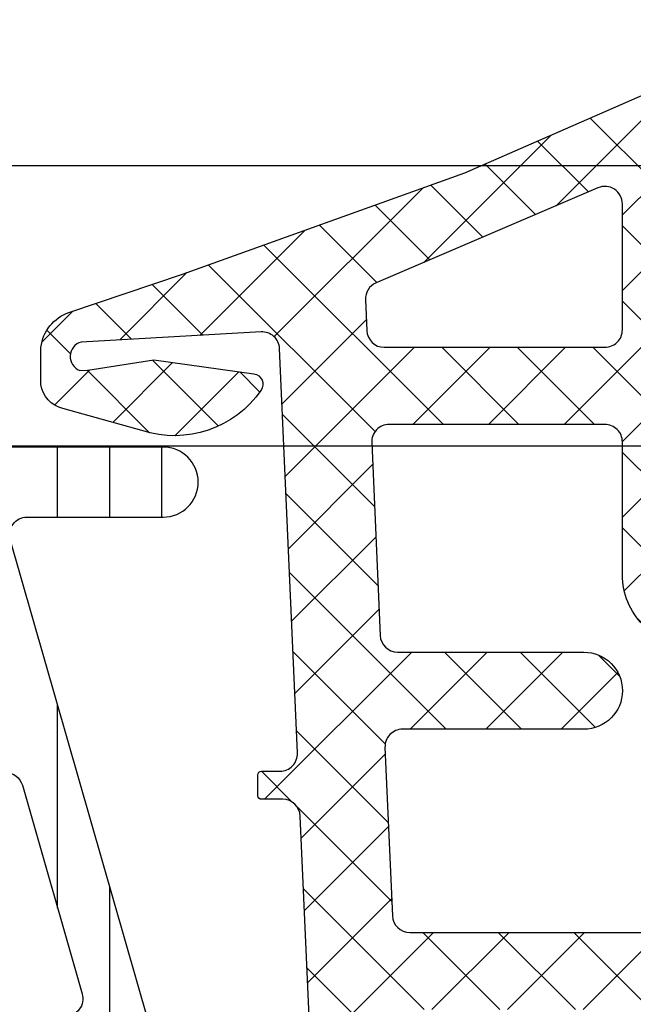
# Model space of a CAD drawing. Header units: millimetres. Extents: x 373037 to 682063, y 76092 to 274210.
# Tile 546 of 552: x 680117 to 680134, y 273221 to 273249. Entities that reach past the tile are written whole.
import ezdxf

# ---------------------------------------------------------------- set-up
doc = ezdxf.new("R2010")
doc.units = ezdxf.units.MM
doc.header["$LTSCALE"] = 100
doc.layers.add('PUDORYS', color=253, linetype='CONTINUOUS')

msp = doc.modelspace()

# ---------------------------------------------------------------- hatches: boundary and pattern name
at = {"layer": 'PUDORYS', "true_color": 0x939598}
h = msp.add_hatch(dxfattribs=at)
h.set_pattern_fill('ANSI37', color=252, scale=0.48, angle=270, style=0)
h.set_pattern_definition([(315, (680136.1487929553, 273234.9725188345), (1.077630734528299, 1.077630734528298), []), (44.99999999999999, (680136.1487929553, 273234.9725188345), (-1.077630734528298, 1.077630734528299), [])])
edge = h.paths.add_edge_path(flags=16)
edge.add_line((680136.8130869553, 273238.3737958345), (680138.2059409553, 273238.2740518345))
edge.add_arc((680138.248798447, 273238.872518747), 0.5999995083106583, 265.9039194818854, 360.000008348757)
edge.add_arc((680138.248798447, 273238.872518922), 0.5999995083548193, 359.9999916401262, 454.0960805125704)
edge.add_line((680138.2059409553, 273239.4709858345), (680136.8130869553, 273239.3712418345))
edge.add_arc((680136.8488014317, 273238.8725188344), 0.5000001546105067, 94.09606439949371, 265.9039355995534)
edge = h.paths.add_edge_path(flags=16)
edge.add_arc((680133.6487933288, 273240.4725154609), 0.4999996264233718, 269.9999571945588, 360.0000428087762)
edge.add_line((680134.1487929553, 273240.4725158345), (680134.1487929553, 273244.0662008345))
edge.add_arc((680133.6487926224, 273244.0662008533), 0.5000003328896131, 359.9999978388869, 473.2180265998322)
edge.add_line((680133.4516769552, 273244.5257068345), (680127.1205749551, 273241.8098288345))
edge.add_arc((680127.3176908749, 273241.3503234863), 0.4999998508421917, 113.2180817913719, 182.5001106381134)
edge.add_line((680126.8181669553, 273241.3285128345), (680126.8564929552, 273240.4507058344))
edge.add_arc((680127.3560165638, 273240.4725153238), 0.4999994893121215, 182.499979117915, 270.0000448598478)
edge.add_line((680127.3560169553, 273239.9725158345), (680133.6487929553, 273239.9725158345))
edge = h.paths.add_edge_path(flags=16)
edge.add_line((680128.2406309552, 273214.9185968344), (680137.1374839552, 273210.7699268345))
edge.add_arc((680137.3487930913, 273211.2230805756), 0.4999998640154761, 244.9999920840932, 360.0000296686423)
edge.add_line((680137.8487929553, 273211.2230808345), (680137.8487929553, 273220.5725158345))
edge.add_arc((680137.3487933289, 273220.572516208), 0.4999996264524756, 359.9999571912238, 450.0000428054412)
edge.add_line((680137.3487929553, 273221.0725158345), (680128.2248699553, 273221.0725158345))
edge.add_arc((680128.2248701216, 273220.5725157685), 0.5000000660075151, 90.00001905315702, 182.5000272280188)
edge.add_line((680127.7253459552, 273220.5507058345), (680127.9524159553, 273215.3499418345))
edge.add_arc((680128.4519413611, 273215.3717515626), 0.5000012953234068, 182.4999974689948, 244.9999080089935)
edge = h.paths.add_edge_path(flags=16)
edge.add_arc((680137.3487933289, 273223.772515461), 0.4999996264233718, 269.9999571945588, 360.0000428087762)
edge.add_line((680137.8487929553, 273223.7725158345), (680137.8487929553, 273230.9725158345))
edge.add_arc((680137.3487933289, 273230.9725162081), 0.4999996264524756, 359.9999571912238, 450.0000428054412)
edge.add_line((680137.3487929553, 273231.4725158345), (680136.1487929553, 273231.4725158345))
edge.add_arc((680136.1487914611, 273233.4725143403), 1.999998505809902, 179.9999571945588, 270.00004280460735, ccw=False)
edge.add_line((680134.1487929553, 273233.4725158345), (680134.1487929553, 273237.2725158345))
edge.add_arc((680133.6487933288, 273237.2725162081), 0.4999996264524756, 359.9999571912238, 450.0000428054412)
edge.add_line((680133.6487929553, 273237.7725158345), (680127.4957319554, 273237.7725158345))
edge.add_arc((680127.4957321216, 273237.2725157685), 0.5000000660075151, 90.00001905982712, 182.5000272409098)
edge.add_line((680126.9962079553, 273237.2507058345), (680127.2363429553, 273231.7507058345))
edge.add_arc((680127.7358665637, 273231.7725153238), 0.4999994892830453, 182.4999791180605, 270.0000448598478)
edge.add_line((680127.7358669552, 273231.2725158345), (680133.0487929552, 273231.2725158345))
edge.add_arc((680133.0487929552, 273230.1725158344), 1.100000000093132, -90, 90, ccw=False)
edge.add_line((680133.0487929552, 273229.0725158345), (680127.8755819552, 273229.0725158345))
edge.add_arc((680127.8755821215, 273228.5725157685), 0.5000000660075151, 90.00001905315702, 182.5000272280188)
edge.add_line((680127.3760579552, 273228.5507058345), (680127.5856309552, 273223.7507058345))
edge.add_arc((680128.0851545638, 273223.7725153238), 0.4999994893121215, 182.499979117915, 270.0000448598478)
edge.add_line((680128.0851549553, 273223.2725158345), (680137.3487929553, 273223.2725158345))
edge = h.paths.add_edge_path()
edge.add_line((680135.9623359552, 273208.5594628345), (680127.1744699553, 273212.6573118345))
edge.add_ellipse((680128.4423274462, 273215.3762372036), major_axis=(-3.000002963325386, 0), ratio=1, start_angle=2.5000588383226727, end_angle=64.9999693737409, ccw=False)
edge.add_line((680125.4451799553, 273215.2453758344), (680125.4168459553, 273215.8943258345))
edge.add_ellipse((680124.9173223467, 273215.8725163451), major_axis=(-0.4999994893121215, 0), ratio=1, start_angle=182.499979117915, end_angle=270.0000448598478)
edge.add_line((680124.9173219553, 273216.3725158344), (680123.9487929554, 273216.3725158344))
edge.add_ellipse((680123.9487928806, 273216.4725157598), major_axis=(-0.09999992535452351, 0), ratio=1, start_angle=-4.28221164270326e-05, end_angle=90.00004277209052, ccw=False)
edge.add_line((680123.8487929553, 273216.4725158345), (680123.8487929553, 273217.0725158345))
edge.add_ellipse((680123.9487928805, 273217.0725159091), major_axis=(-0.09999992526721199, 0), ratio=1, start_angle=-90.00004280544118, end_angle=4.275541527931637e-05, ccw=False)
edge.add_line((680123.9487929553, 273217.1725158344), (680124.8518309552, 273217.1725158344))
edge.add_ellipse((680124.851830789, 273217.6725159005), major_axis=(-0.5000000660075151, 0), ratio=1, start_angle=90.00001905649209, end_angle=182.5000272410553)
edge.add_line((680125.3513549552, 273217.6943258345), (680124.9575169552, 273226.5946198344))
edge.add_ellipse((680124.4580056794, 273226.5725157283), major_axis=(-0.5000001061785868, 0), ratio=1, start_angle=182.5337692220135, end_angle=270.0000829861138)
edge.add_line((680124.4580049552, 273227.0725158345), (680123.8487929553, 273227.0725158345))
edge.add_ellipse((680123.8487928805, 273227.1725157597), major_axis=(-0.09999992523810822, 0), ratio=1, start_angle=-4.2822116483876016e-05, end_angle=90.00004280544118, ccw=False)
edge.add_line((680123.7487929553, 273227.1725158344), (680123.7487929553, 273227.7725158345))
edge.add_ellipse((680123.8487928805, 273227.7725159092), major_axis=(-0.09999992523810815, 0), ratio=1, start_angle=-90.00004283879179, end_angle=4.275541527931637e-05, ccw=False)
edge.add_line((680123.8487929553, 273227.8725158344), (680124.3783549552, 273227.8725158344))
edge.add_ellipse((680124.3783552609, 273228.3725163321), major_axis=(-0.5000004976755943, 0), ratio=1, start_angle=89.99996496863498, end_angle=182.533697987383)
edge.add_line((680124.8778669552, 273228.3946198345), (680124.3672109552, 273239.9348448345))
edge.add_ellipse((680123.8676863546, 273239.9130353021), major_axis=(-0.5000004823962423, 0), ratio=1, start_angle=182.4999790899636, end_angle=273.2170573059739)
edge.add_line((680123.8396269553, 273240.4122478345), (680118.7058839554, 273240.1236848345))
edge.add_ellipse((680118.8214393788, 273239.7132668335), major_axis=(-0.426375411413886, 0), ratio=1, start_angle=-74.27514552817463, end_angle=69.24102762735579)
edge.add_line((680118.6703159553, 273239.3145718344), (680118.9029189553, 273239.3158118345))
edge.add_line((680118.9029189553, 273239.3158118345), (680120.7854979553, 273239.6139498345))
edge.add_line((680120.7854979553, 273239.6139498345), (680123.6347829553, 273239.2135238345))
edge.add_ellipse((680123.5930323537, 273238.9164432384), major_axis=(-0.2999999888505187, 0), ratio=1, start_angle=145.4022536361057, end_angle=262.00025595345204, ccw=False)
edge.add_ellipse((680121.3704612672, 273240.4495566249), major_axis=(-3.000047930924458, 0), ratio=1, start_angle=71.99157541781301, end_angle=145.4023587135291, ccw=False)
edge.add_line((680120.4429759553, 273237.5964778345), (680118.1880849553, 273238.2300538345))
edge.add_ellipse((680118.3490144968, 273239.0052663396), major_axis=(-0.7917403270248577, 0), ratio=1, start_angle=6.798346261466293, end_angle=78.27231020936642, ccw=False)
edge.add_line((680117.5628409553, 273238.9115438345), (680117.5616199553, 273239.9697538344))
edge.add_ellipse((680118.7407061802, 273239.8406295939), major_axis=(-1.18613548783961, 0), ratio=1, start_angle=288.6555764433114, end_angle=353.7503218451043, ccw=False)
edge.add_line((680118.3612869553, 273240.9644438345), (680121.6026269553, 273242.0587768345))
edge.add_line((680121.6026269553, 273242.0587768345), (680129.6524219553, 273244.9485548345))
edge.add_line((680129.6524219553, 273244.9485548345), (680139.5502989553, 273249.2813638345))
edge.add_ellipse((680139.7485690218, 273248.8223548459), major_axis=(-0.5000002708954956, 0), ratio=1, start_angle=180.0665763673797, end_angle=293.362049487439, ccw=False)
edge.add_line((680140.2485689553, 273248.8229358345), (680140.2492039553, 273248.2762348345))
edge.add_ellipse((680139.7492038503, 273248.2756545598), major_axis=(-0.5000004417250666, 0), ratio=1, start_angle=113.92082454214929, end_angle=180.0664945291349, ccw=False)
edge.add_line((680139.9519409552, 273247.8186008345), (680136.7479379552, 273246.4168448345))
edge.add_ellipse((680137.1487922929, 273245.5007037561), major_axis=(-0.9999993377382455, 0), ratio=1, start_angle=-66.36838527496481, end_angle=5.280726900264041e-05)
edge.add_line((680136.1487929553, 273245.5007028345), (680136.1487929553, 273240.2727608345))
edge.add_line((680136.1487929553, 273240.2727608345), (680137.9482719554, 273240.2727518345))
edge.add_line((680137.9482719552, 273240.2727518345), (680138.0862139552, 273240.7875528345))
edge.add_ellipse((680138.3633679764, 273240.6727875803), major_axis=(-0.2999756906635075, 0), ratio=1, start_angle=247.4964333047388, end_angle=337.50629974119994, ccw=False)
edge.add_line((680138.4781809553, 273240.9499218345), (680139.7483079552, 273240.1007548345))
edge.add_ellipse((680139.2485871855, 273239.2348906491), major_axis=(-0.9997207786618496, 0), ratio=1, start_angle=179.9923881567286, end_angle=240.00923930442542, ccw=False)
edge.add_line((680140.2483079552, 273239.2347578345), (680140.2482769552, 273238.5103968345))
edge.add_ellipse((680139.2485391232, 273238.5106048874), major_axis=(-0.9997378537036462, 0), ratio=1, start_angle=119.99132494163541, end_angle=179.9880763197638, ccw=False)
edge.add_line((680139.7482769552, 273237.6447308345), (680138.4781809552, 273236.7955638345))
edge.add_ellipse((680138.3633690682, 273237.0727113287), major_axis=(-0.2999875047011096, 0), ratio=1, start_angle=22.49860380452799, end_angle=112.50240616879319, ccw=False)
edge.add_line((680138.0862139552, 273236.9579178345), (680137.9482419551, 273237.4727338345))
edge.add_line((680137.9482419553, 273237.4727338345), (680136.1487929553, 273237.4727418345))
edge.add_line((680136.1487929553, 273237.4727418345), (680136.1487929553, 273234.2725148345))
edge.add_ellipse((680136.4487927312, 273234.2725146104), major_axis=(-0.2999997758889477, 0), ratio=1, start_angle=-4.279988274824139e-05, end_angle=90.00004279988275)
edge.add_line((680136.4487929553, 273233.9725148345), (680139.7487889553, 273233.9725148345))
edge.add_ellipse((680139.7487893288, 273233.4725152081), major_axis=(-0.4999996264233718, 0), ratio=1, start_angle=179.9999571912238, end_angle=270.0000428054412, ccw=False)
edge.add_line((680140.2487889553, 273233.4725148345), (680140.2487889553, 273206.5748928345))
edge.add_line((680140.2487889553, 273206.5748928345), (680138.6983969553, 273205.6797748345))
edge.add_ellipse((680138.4483968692, 273206.1127873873), major_axis=(-0.4999999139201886, 0), ratio=1, start_angle=6.335268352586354e-05, end_angle=120.00001708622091, ccw=False)
edge.add_line((680137.9483969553, 273206.1127868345), (680136.2510259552, 273206.1127868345))
edge.add_line((680136.2510259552, 273206.1127868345), (680136.2510259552, 273208.1063088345))
edge.add_ellipse((680135.7510256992, 273208.1063091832), major_axis=(-0.5000002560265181, 0), ratio=1, start_angle=179.9999600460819, end_angle=244.9998714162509)
h = msp.add_hatch(dxfattribs=at)
h.set_pattern_fill('ANSI37', color=252, scale=0.48, angle=270, style=0)
h.set_pattern_definition([(315, (680136.1487931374, 273234.9725188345), (1.077630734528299, 1.077630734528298), []), (44.99999999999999, (680136.1487931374, 273234.9725188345), (-1.077630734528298, 1.077630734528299), [])])
edge = h.paths.add_edge_path(flags=16)
edge.add_line((680136.8130871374, 273238.3737958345), (680138.2059411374, 273238.2740518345))
edge.add_arc((680138.2487986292, 273238.872518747), 0.5999995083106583, 265.9039194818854, 360.000008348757)
edge.add_arc((680138.248798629, 273238.872518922), 0.5999995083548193, 359.9999916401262, 454.0960805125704)
edge.add_line((680138.2059411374, 273239.4709858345), (680136.8130871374, 273239.3712418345))
edge.add_arc((680136.8488016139, 273238.8725188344), 0.5000001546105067, 94.09606439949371, 265.9039355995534)
edge = h.paths.add_edge_path(flags=16)
edge.add_arc((680133.648793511, 273240.4725154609), 0.4999996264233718, 269.9999571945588, 360.0000428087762)
edge.add_line((680134.1487931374, 273240.4725158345), (680134.1487931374, 273244.0662008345))
edge.add_arc((680133.6487928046, 273244.0662008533), 0.5000003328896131, 359.9999978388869, 473.2180265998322)
edge.add_line((680133.4516771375, 273244.5257068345), (680127.1205751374, 273241.8098288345))
edge.add_arc((680127.3176910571, 273241.3503234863), 0.4999998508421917, 113.2180817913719, 182.5001106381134)
edge.add_line((680126.8181671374, 273241.3285128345), (680126.8564931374, 273240.4507058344))
edge.add_arc((680127.356016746, 273240.4725153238), 0.4999994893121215, 182.499979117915, 270.0000448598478)
edge.add_line((680127.3560171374, 273239.9725158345), (680133.6487931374, 273239.9725158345))
edge = h.paths.add_edge_path(flags=16)
edge.add_line((680128.2406311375, 273214.9185968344), (680137.1374841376, 273210.7699268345))
edge.add_arc((680137.3487932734, 273211.2230805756), 0.4999998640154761, 244.9999920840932, 360.0000296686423)
edge.add_line((680137.8487931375, 273211.2230808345), (680137.8487931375, 273220.5725158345))
edge.add_arc((680137.348793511, 273220.572516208), 0.4999996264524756, 359.9999571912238, 450.0000428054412)
edge.add_line((680137.3487931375, 273221.0725158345), (680128.2248701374, 273221.0725158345))
edge.add_arc((680128.2248703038, 273220.5725157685), 0.5000000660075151, 90.00001905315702, 182.5000272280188)
edge.add_line((680127.7253461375, 273220.5507058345), (680127.9524161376, 273215.3499418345))
edge.add_arc((680128.4519415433, 273215.3717515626), 0.5000012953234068, 182.4999974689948, 244.9999080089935)
edge = h.paths.add_edge_path(flags=16)
edge.add_arc((680137.348793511, 273223.772515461), 0.4999996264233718, 269.9999571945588, 360.0000428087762)
edge.add_line((680137.8487931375, 273223.7725158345), (680137.8487931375, 273230.9725158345))
edge.add_arc((680137.348793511, 273230.9725162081), 0.4999996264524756, 359.9999571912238, 450.0000428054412)
edge.add_line((680137.3487931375, 273231.4725158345), (680136.1487931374, 273231.4725158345))
edge.add_arc((680136.1487916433, 273233.4725143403), 1.999998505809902, 179.9999571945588, 270.00004280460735, ccw=False)
edge.add_line((680134.1487931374, 273233.4725158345), (680134.1487931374, 273237.2725158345))
edge.add_arc((680133.648793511, 273237.2725162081), 0.4999996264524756, 359.9999571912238, 450.0000428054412)
edge.add_line((680133.6487931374, 273237.7725158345), (680127.4957321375, 273237.7725158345))
edge.add_arc((680127.4957323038, 273237.2725157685), 0.5000000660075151, 90.00001905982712, 182.5000272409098)
edge.add_line((680126.9962081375, 273237.2507058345), (680127.2363431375, 273231.7507058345))
edge.add_arc((680127.7358667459, 273231.7725153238), 0.4999994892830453, 182.4999791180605, 270.0000448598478)
edge.add_line((680127.7358671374, 273231.2725158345), (680133.0487931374, 273231.2725158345))
edge.add_arc((680133.0487931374, 273230.1725158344), 1.100000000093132, -90, 90, ccw=False)
edge.add_line((680133.0487931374, 273229.0725158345), (680127.8755821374, 273229.0725158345))
edge.add_arc((680127.8755823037, 273228.5725157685), 0.5000000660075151, 90.00001905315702, 182.5000272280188)
edge.add_line((680127.3760581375, 273228.5507058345), (680127.5856311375, 273223.7507058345))
edge.add_arc((680128.085154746, 273223.7725153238), 0.4999994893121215, 182.499979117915, 270.0000448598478)
edge.add_line((680128.0851551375, 273223.2725158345), (680137.3487931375, 273223.2725158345))
edge = h.paths.add_edge_path()
edge.add_line((680135.9623361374, 273208.5594628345), (680127.1744701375, 273212.6573118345))
edge.add_ellipse((680128.4423276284, 273215.3762372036), major_axis=(-3.000002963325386, 0), ratio=1, start_angle=2.5000588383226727, end_angle=64.9999693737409, ccw=False)
edge.add_line((680125.4451801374, 273215.2453758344), (680125.4168461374, 273215.8943258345))
edge.add_ellipse((680124.9173225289, 273215.8725163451), major_axis=(-0.4999994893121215, 0), ratio=1, start_angle=182.499979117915, end_angle=270.0000448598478)
edge.add_line((680124.9173221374, 273216.3725158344), (680123.9487931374, 273216.3725158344))
edge.add_ellipse((680123.9487930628, 273216.4725157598), major_axis=(-0.09999992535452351, 0), ratio=1, start_angle=-4.28221164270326e-05, end_angle=90.00004277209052, ccw=False)
edge.add_line((680123.8487931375, 273216.4725158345), (680123.8487931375, 273217.0725158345))
edge.add_ellipse((680123.9487930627, 273217.0725159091), major_axis=(-0.09999992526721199, 0), ratio=1, start_angle=-90.00004280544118, end_angle=4.275541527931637e-05, ccw=False)
edge.add_line((680123.9487931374, 273217.1725158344), (680124.8518311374, 273217.1725158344))
edge.add_ellipse((680124.8518309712, 273217.6725159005), major_axis=(-0.5000000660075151, 0), ratio=1, start_angle=90.00001905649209, end_angle=182.5000272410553)
edge.add_line((680125.3513551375, 273217.6943258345), (680124.9575171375, 273226.5946198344))
edge.add_ellipse((680124.4580058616, 273226.5725157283), major_axis=(-0.5000001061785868, 0), ratio=1, start_angle=182.5337692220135, end_angle=270.0000829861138)
edge.add_line((680124.4580051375, 273227.0725158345), (680123.8487931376, 273227.0725158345))
edge.add_ellipse((680123.8487930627, 273227.1725157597), major_axis=(-0.09999992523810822, 0), ratio=1, start_angle=-4.2822116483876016e-05, end_angle=90.00004280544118, ccw=False)
edge.add_line((680123.7487931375, 273227.1725158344), (680123.7487931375, 273227.7725158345))
edge.add_ellipse((680123.8487930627, 273227.7725159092), major_axis=(-0.09999992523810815, 0), ratio=1, start_angle=-90.00004283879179, end_angle=4.275541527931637e-05, ccw=False)
edge.add_line((680123.8487931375, 273227.8725158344), (680124.3783551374, 273227.8725158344))
edge.add_ellipse((680124.3783554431, 273228.3725163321), major_axis=(-0.5000004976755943, 0), ratio=1, start_angle=89.99996496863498, end_angle=182.533697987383)
edge.add_line((680124.8778671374, 273228.3946198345), (680124.3672111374, 273239.9348448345))
edge.add_ellipse((680123.8676865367, 273239.9130353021), major_axis=(-0.5000004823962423, 0), ratio=1, start_angle=182.4999790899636, end_angle=273.2170573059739)
edge.add_line((680123.8396271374, 273240.4122478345), (680118.7058841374, 273240.1236848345))
edge.add_ellipse((680118.821439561, 273239.7132668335), major_axis=(-0.426375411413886, 0), ratio=1, start_angle=-74.27514552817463, end_angle=69.24102762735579)
edge.add_line((680118.6703161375, 273239.3145718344), (680118.9029191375, 273239.3158118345))
edge.add_line((680118.9029191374, 273239.3158118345), (680120.7854981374, 273239.6139498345))
edge.add_line((680120.7854981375, 273239.6139498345), (680123.6347831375, 273239.2135238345))
edge.add_ellipse((680123.5930325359, 273238.9164432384), major_axis=(-0.2999999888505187, 0), ratio=1, start_angle=145.4022536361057, end_angle=262.00025595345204, ccw=False)
edge.add_ellipse((680121.3704614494, 273240.4495566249), major_axis=(-3.000047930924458, 0), ratio=1, start_angle=71.99157541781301, end_angle=145.4023587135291, ccw=False)
edge.add_line((680120.4429761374, 273237.5964778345), (680118.1880851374, 273238.2300538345))
edge.add_ellipse((680118.349014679, 273239.0052663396), major_axis=(-0.7917403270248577, 0), ratio=1, start_angle=6.798346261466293, end_angle=78.27231020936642, ccw=False)
edge.add_line((680117.5628411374, 273238.9115438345), (680117.5616201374, 273239.9697538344))
edge.add_ellipse((680118.7407063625, 273239.8406295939), major_axis=(-1.18613548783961, 0), ratio=1, start_angle=288.6555764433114, end_angle=353.7503218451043, ccw=False)
edge.add_line((680118.3612871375, 273240.9644438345), (680121.6026271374, 273242.0587768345))
edge.add_line((680121.6026271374, 273242.0587768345), (680129.6524221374, 273244.9485548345))
edge.add_line((680129.6524221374, 273244.9485548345), (680139.5502991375, 273249.2813638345))
edge.add_ellipse((680139.748569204, 273248.8223548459), major_axis=(-0.5000002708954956, 0), ratio=1, start_angle=180.0665763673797, end_angle=293.362049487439, ccw=False)
edge.add_line((680140.2485691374, 273248.8229358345), (680140.2492041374, 273248.2762348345))
edge.add_ellipse((680139.7492040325, 273248.2756545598), major_axis=(-0.5000004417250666, 0), ratio=1, start_angle=113.92082454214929, end_angle=180.0664945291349, ccw=False)
edge.add_line((680139.9519411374, 273247.8186008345), (680136.7479381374, 273246.4168448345))
edge.add_ellipse((680137.1487924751, 273245.5007037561), major_axis=(-0.9999993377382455, 0), ratio=1, start_angle=-66.36838527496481, end_angle=5.280726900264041e-05)
edge.add_line((680136.1487931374, 273245.5007028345), (680136.1487931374, 273240.2727608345))
edge.add_line((680136.1487931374, 273240.2727608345), (680137.9482721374, 273240.2727518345))
edge.add_line((680137.9482721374, 273240.2727518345), (680138.0862141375, 273240.7875528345))
edge.add_ellipse((680138.3633681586, 273240.6727875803), major_axis=(-0.2999756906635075, 0), ratio=1, start_angle=247.4964333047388, end_angle=337.50629974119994, ccw=False)
edge.add_line((680138.4781811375, 273240.9499218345), (680139.7483081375, 273240.1007548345))
edge.add_ellipse((680139.2485873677, 273239.2348906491), major_axis=(-0.9997207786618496, 0), ratio=1, start_angle=179.9923881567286, end_angle=240.00923930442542, ccw=False)
edge.add_line((680140.2483081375, 273239.2347578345), (680140.2482771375, 273238.5103968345))
edge.add_ellipse((680139.2485393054, 273238.5106048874), major_axis=(-0.9997378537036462, 0), ratio=1, start_angle=119.99132494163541, end_angle=179.9880763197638, ccw=False)
edge.add_line((680139.7482771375, 273237.6447308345), (680138.4781811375, 273236.7955638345))
edge.add_ellipse((680138.3633692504, 273237.0727113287), major_axis=(-0.2999875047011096, 0), ratio=1, start_angle=22.49860380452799, end_angle=112.50240616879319, ccw=False)
edge.add_line((680138.0862141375, 273236.9579178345), (680137.9482421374, 273237.4727338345))
edge.add_line((680137.9482421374, 273237.4727338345), (680136.1487931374, 273237.4727418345))
edge.add_line((680136.1487931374, 273237.4727418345), (680136.1487931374, 273234.2725148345))
edge.add_ellipse((680136.4487929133, 273234.2725146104), major_axis=(-0.2999997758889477, 0), ratio=1, start_angle=-4.279988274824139e-05, end_angle=90.00004279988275)
edge.add_line((680136.4487931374, 273233.9725148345), (680139.7487891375, 273233.9725148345))
edge.add_ellipse((680139.748789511, 273233.4725152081), major_axis=(-0.4999996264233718, 0), ratio=1, start_angle=179.9999571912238, end_angle=270.0000428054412, ccw=False)
edge.add_line((680140.2487891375, 273233.4725148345), (680140.2487891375, 273206.5748928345))
edge.add_line((680140.2487891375, 273206.5748928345), (680138.6983971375, 273205.6797748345))
edge.add_ellipse((680138.4483970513, 273206.1127873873), major_axis=(-0.4999999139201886, 0), ratio=1, start_angle=6.335268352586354e-05, end_angle=120.00001708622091, ccw=False)
edge.add_line((680137.9483971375, 273206.1127868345), (680136.2510261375, 273206.1127868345))
edge.add_line((680136.2510261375, 273206.1127868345), (680136.2510261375, 273208.1063088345))
edge.add_ellipse((680135.7510258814, 273208.1063091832), major_axis=(-0.5000002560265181, 0), ratio=1, start_angle=179.9999600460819, end_angle=244.9998714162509)
h = msp.add_hatch(dxfattribs=at)
h.set_pattern_fill('ANSI31', color=252, scale=0.468, angle=225, style=0)
h.set_pattern_definition([(270, (680106.1487931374, 273252.9725188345), (1.4859, -5.150371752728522e-16), [])])
edge = h.paths.add_edge_path(flags=16)
edge.add_line((680108.4968931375, 273234.8840408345), (680110.7196031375, 273236.1674028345))
edge.add_ellipse((680111.7194755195, 273234.4356778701), major_axis=(-1.999654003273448, 0), ratio=1, start_angle=240.00004577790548, end_angle=300.00150144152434, ccw=False)
edge.add_line((680112.7193011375, 273236.1674298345), (680113.8488191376, 273235.5153018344))
edge.add_ellipse((680112.348816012, 273232.9172216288), major_axis=(-3.000005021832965, 0), ratio=1, start_angle=196.0000547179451, end_angle=239.9999864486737, ccw=False)
edge.add_line((680115.2326051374, 273233.7441378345), (680116.2852531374, 273230.0731158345))
edge.add_ellipse((680115.8046221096, 273229.9352970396), major_axis=(-0.5000002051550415, 0), ratio=1, start_angle=89.99920104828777, end_angle=196.0000072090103, ccw=False)
edge.add_line((680115.8046151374, 273229.4352968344), (680108.2468621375, 273229.4354068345))
edge.add_ellipse((680108.2468719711, 273229.935406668), major_axis=(-0.4999998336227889, 0), ratio=1, start_angle=-0.0008212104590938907, end_angle=89.99887315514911, ccw=False)
edge.add_line((680107.7468721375, 273229.9354138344), (680107.7469281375, 273233.5850628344))
edge.add_ellipse((680109.2469273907, 273233.5850233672), major_axis=(-1.499999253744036, 0), ratio=1, start_angle=300.00152725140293, end_angle=359.99849246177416, ccw=False)
edge = h.paths.add_edge_path(flags=16)
edge.add_line((680108.2468441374, 273227.8354048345), (680116.5501741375, 273227.8352778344))
edge.add_ellipse((680116.5501658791, 273227.3352775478), major_axis=(-0.5000002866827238, 0), ratio=1, start_angle=195.9999439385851, end_angle=269.9990536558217, ccw=False)
edge.add_line((680117.0307971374, 273227.4730958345), (680118.7377241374, 273221.5203338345))
edge.add_ellipse((680118.2570934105, 273221.3825148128), major_axis=(-0.499999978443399, 0), ratio=1, start_angle=89.99905198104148, end_angle=196.0000416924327, ccw=False)
edge.add_line((680118.2570851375, 273220.8825148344), (680108.2467311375, 273220.8826848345))
edge.add_ellipse((680108.2467433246, 273221.3826850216), major_axis=(-0.5000001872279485, 0), ratio=1, start_angle=-0.0008952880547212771, end_angle=89.99860345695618, ccw=False)
edge.add_line((680107.7467431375, 273221.3826928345), (680107.7468331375, 273227.3354128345))
edge.add_ellipse((680108.2468334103, 273227.3354045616), major_axis=(-0.5000002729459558, 0), ratio=1, start_angle=269.9987707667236, end_angle=359.99905199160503, ccw=False)
edge = h.paths.add_edge_path(flags=16)
edge.add_line((680118.7958801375, 273213.5183808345), (680115.6194901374, 273211.6844918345))
edge.add_ellipse((680114.1194902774, 273214.2825715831), major_axis=(-3.000002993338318, 0), ratio=1, start_angle=59.99850824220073, end_angle=119.9999639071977, ccw=False)
edge.add_line((680112.6194211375, 273211.6845318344), (680108.4965381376, 273214.0650268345))
edge.add_ellipse((680109.2465737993, 273215.364045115), major_axis=(-1.50000066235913, 0), ratio=1, start_angle=-0.0015171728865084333, end_angle=59.998441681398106, ccw=False)
edge.add_line((680107.7465731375, 273215.3640848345), (680107.7466641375, 273218.7826988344))
edge.add_ellipse((680108.2466636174, 273218.7826853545), major_axis=(-0.4999994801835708, 0), ratio=1, start_angle=269.99856531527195, end_angle=359.9984553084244, ccw=False)
edge.add_line((680108.2466761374, 273219.2826848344), (680118.5459911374, 273219.2825038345))
edge.add_ellipse((680118.5459727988, 273218.2825034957), major_axis=(-1.000000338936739, 0), ratio=1, start_angle=179.9984724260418, end_angle=269.99894927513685, ccw=False)
edge.add_line((680119.5459731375, 273218.2824768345), (680119.5458801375, 273214.8173788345))
edge.add_ellipse((680118.0458800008, 273214.8174190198), major_axis=(-1.500000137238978, 0), ratio=1, start_angle=120.00000300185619, end_angle=179.9984650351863, ccw=False)
edge = h.paths.add_edge_path()
edge.add_line((680121.1457481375, 273211.6705748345), (680121.1459701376, 273218.2236378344))
edge.add_arc((680116.145972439, 273218.2238046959), 4.999997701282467, 359.9980879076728, 376.000023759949)
edge.add_line((680120.9522781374, 273219.6019928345), (680116.6836671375, 273234.4884108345))
edge.add_arc((680117.1642974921, 273234.6262293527), 0.4999994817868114, 89.99992604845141, 195.9999979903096, ccw=False)
edge.add_line((680117.1642981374, 273235.1262288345), (680121.0476721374, 273235.1262288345))
edge.add_arc((680121.0476921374, 273236.1262288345), 1.0000000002, 269.998854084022, 449.998854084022)
edge.add_line((680121.0477121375, 273237.1262288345), (680116.3493761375, 273237.1264168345))
edge.add_line((680116.3493761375, 273237.1264168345), (680116.3493761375, 273237.2824688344))
edge.add_arc((680116.0493761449, 273237.2824694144), 0.2999999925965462, 359.9998892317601, 428.0261541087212)
edge.add_line((680116.1616311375, 273237.5606758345), (680113.7497291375, 273238.5338628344))
edge.add_arc((680113.8245657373, 273238.7193340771), 0.2000002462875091, 155.859017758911, 248.0262022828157, ccw=False)
edge.add_line((680113.6420571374, 273238.8011308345), (680114.3585571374, 273240.3998158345))
edge.add_arc((680113.6741513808, 273240.7065540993), 0.7499997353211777, 335.8589415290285, 450.0000185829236)
edge.add_line((680113.6741511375, 273241.4565538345), (680108.5666021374, 273241.4565538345))
edge.add_arc((680108.5666022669, 273240.8565540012), 0.5999998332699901, 90.00001235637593, 210.1429248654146)
edge.add_line((680108.0477371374, 273240.5552588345), (680109.3089531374, 273238.3833018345))
edge.add_arc((680109.0495204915, 273238.2326535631), 0.3000003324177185, -73.99993093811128, 30.143030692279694, ccw=False)
edge.add_line((680109.1322121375, 273237.9442748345), (680107.6177401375, 273237.5100078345))
edge.add_line((680107.6177401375, 273237.5100078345), (680106.2969681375, 273236.7474598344))
edge.add_arc((680106.4469688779, 273236.4876526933), 0.2999999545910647, 120.0001683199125, 182.4633047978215)
edge.add_line((680106.1472461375, 273236.4747588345), (680106.1472461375, 273212.4851048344))
edge.add_arc((680106.446581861, 273212.4651501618), 0.3000001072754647, 176.1861237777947, 239.9998522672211)
edge.add_line((680106.2965811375, 273212.2053428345), (680107.6173871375, 273211.4427748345))
edge.add_line((680107.6173871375, 273211.4427748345), (680109.1318581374, 273211.0085078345))
edge.add_arc((680109.0491669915, 273210.7201287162), 0.3000005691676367, -30.142918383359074, 74.00004324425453, ccw=False)
edge.add_line((680109.3086001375, 273210.5694808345), (680108.0473841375, 273208.3975248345))
edge.add_arc((680108.5662495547, 273208.0962291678), 0.6000003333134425, 149.8570476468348, 269.999960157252)
edge.add_line((680108.5662491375, 273207.4962288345), (680118.4698491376, 273207.4962288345))
edge.add_arc((680118.4698498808, 273208.2462288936), 0.7500000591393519, 269.9999432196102, 384.1410202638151)
edge.add_line((680119.1542561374, 273208.5529668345), (680118.4377561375, 273210.1516518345))
edge.add_arc((680118.6202647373, 273210.2334485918), 0.2000002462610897, 111.9737977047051, 204.1409822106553, ccw=False)
edge.add_line((680118.5454281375, 273210.4189198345), (680120.9580031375, 273211.3923788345))
edge.add_arc((680120.8457489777, 273211.6705846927), 0.2999991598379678, 291.9737385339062, 359.9981172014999)

# ---------------------------------------------------------------- linework, layer by layer
at = {"layer": 'PUDORYS', "color": 252, "true_color": 0x939598, "extrusion": (0, 0, -1)}
for points in [[(-680125.3513549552, 273217.6943258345), (-680124.9575169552, 273226.5946198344), (-680124.9575169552, 273226.5946198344, -0.40132), (-680124.4580049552, 273227.0725158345), (-680123.8487929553, 273227.0725158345), (-680123.8487929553, 273227.0725158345, 0.414214), (-680123.7487929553, 273227.1725158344), (-680123.7487929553, 273227.7725158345), (-680123.7487929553, 273227.7725158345, 0.414214), (-680123.8487929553, 273227.8725158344), (-680124.3783549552, 273227.8725158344), (-680124.3783549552, 273227.8725158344, -0.427226), (-680124.8778669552, 273228.3946198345), (-680124.3672109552, 273239.9348448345), (-680124.3672109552, 273239.9348448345, -0.417884), (-680123.8396269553, 273240.4122478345), (-680118.7058839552, 273240.1236848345), (-680118.7058839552, 273240.1236848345, -0.723322), (-680118.6703159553, 273239.3145718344), (-680118.9029189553, 273239.3158118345), (-680120.7854979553, 273239.6139498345), (-680123.6347829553, 273239.2135238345), (-680123.6347829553, 273239.2135238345, 0.557725), (-680123.8399799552, 273238.7460998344, 0.331739), (-680120.4429759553, 273237.5964778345), (-680118.1880849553, 273238.2300538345), (-680118.1880849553, 273238.2300538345, 0.322384), (-680117.5628409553, 273238.9115438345), (-680117.5616199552, 273239.9697538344), (-680117.5616199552, 273239.9697538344, 0.291922), (-680118.3612869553, 273240.9644438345), (-680121.6026269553, 273242.0587768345), (-680129.6524219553, 273244.9485548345), (-680139.5502989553, 273249.2813638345)], [(-680125.3513551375, 273217.6943258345), (-680124.9575171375, 273226.5946198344), (-680124.9575171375, 273226.5946198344, -0.40132), (-680124.4580051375, 273227.0725158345), (-680123.8487931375, 273227.0725158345), (-680123.8487931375, 273227.0725158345, 0.414214), (-680123.7487931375, 273227.1725158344), (-680123.7487931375, 273227.7725158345), (-680123.7487931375, 273227.7725158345, 0.414214), (-680123.8487931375, 273227.8725158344), (-680124.3783551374, 273227.8725158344), (-680124.3783551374, 273227.8725158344, -0.427226), (-680124.8778671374, 273228.3946198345), (-680124.3672111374, 273239.9348448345), (-680124.3672111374, 273239.9348448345, -0.417884), (-680123.8396271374, 273240.4122478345), (-680118.7058841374, 273240.1236848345), (-680118.7058841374, 273240.1236848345, -0.723322), (-680118.6703161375, 273239.3145718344), (-680118.9029191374, 273239.3158118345), (-680120.7854981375, 273239.6139498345), (-680123.6347831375, 273239.2135238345), (-680123.6347831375, 273239.2135238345, 0.557725), (-680123.8399801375, 273238.7460998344, 0.331739), (-680120.4429761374, 273237.5964778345), (-680118.1880851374, 273238.2300538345), (-680118.1880851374, 273238.2300538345, 0.322384), (-680117.5628411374, 273238.9115438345), (-680117.5616201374, 273239.9697538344), (-680117.5616201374, 273239.9697538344, 0.291922), (-680118.3612871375, 273240.9644438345), (-680121.6026271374, 273242.0587768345), (-680129.6524221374, 273244.9485548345), (-680139.5502991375, 273249.2813638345)]]:
    msp.add_lwpolyline(points, format="xyb", dxfattribs=at)
at = {"layer": 'PUDORYS', "color": 252, "ltscale": 15, "true_color": 0x939598}
for points in [[(655063.636877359, 249619.1544343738), (681589.639597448, 249619.1544343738), (681589.639597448, 273245.1544306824), (655063.636877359, 273245.1544306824)], [(681581.6396141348, 273237.1544306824), (655071.6368773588, 273237.1544306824), (655071.6368773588, 249627.1544343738), (681581.6396141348, 249627.1544343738)]]:
    msp.add_lwpolyline(points, close=True, dxfattribs=at)
at = {"layer": 'PUDORYS', "color": 252, "true_color": 0x939598}
for points in [[(680133.6487929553, 273239.9725158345, 0.414214), (680134.1487929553, 273240.4725158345), (680134.1487929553, 273244.0662008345), (680134.1487929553, 273244.0662008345, 0.538546), (680133.4516769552, 273244.5257068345), (680127.1205749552, 273241.8098288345), (680127.1205749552, 273241.8098288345, 0.311858), (680126.8181669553, 273241.3285128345), (680126.8564929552, 273240.4507058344), (680126.8564929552, 273240.4507058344, 0.401491), (680127.3560169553, 273239.9725158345), (680133.6487929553, 273239.9725158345)], [(680133.6487931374, 273239.9725158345, 0.414214), (680134.1487931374, 273240.4725158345), (680134.1487931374, 273244.0662008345), (680134.1487931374, 273244.0662008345, 0.538546), (680133.4516771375, 273244.5257068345), (680127.1205751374, 273241.8098288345), (680127.1205751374, 273241.8098288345, 0.311858), (680126.8181671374, 273241.3285128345), (680126.8564931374, 273240.4507058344), (680126.8564931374, 273240.4507058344, 0.401491), (680127.3560171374, 273239.9725158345), (680133.6487931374, 273239.9725158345)]]:
    msp.add_lwpolyline(points, format="xyb", close=True, dxfattribs=at)
for points in [[(680136.1487929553, 273231.4725158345, -0.414214), (680134.1487929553, 273233.4725158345), (680134.1487929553, 273237.2725158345), (680134.1487929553, 273237.2725158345, 0.414214), (680133.6487929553, 273237.7725158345), (680127.4957319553, 273237.7725158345), (680127.4957319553, 273237.7725158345, 0.427052), (680126.9962079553, 273237.2507058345), (680127.2363429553, 273231.7507058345), (680127.2363429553, 273231.7507058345, 0.401491), (680127.7358669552, 273231.2725158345), (680133.0487929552, 273231.2725158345), (680133.0487929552, 273231.2725158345, -1), (680133.0487929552, 273229.0725158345), (680127.8755819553, 273229.0725158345), (680127.8755819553, 273229.0725158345, 0.427052), (680127.3760579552, 273228.5507058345), (680127.5856309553, 273223.7507058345), (680127.5856309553, 273223.7507058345, 0.401491), (680128.0851549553, 273223.2725158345), (680137.3487929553, 273223.2725158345)], [(680136.1487931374, 273231.4725158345, -0.414214), (680134.1487931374, 273233.4725158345), (680134.1487931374, 273237.2725158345), (680134.1487931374, 273237.2725158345, 0.414214), (680133.6487931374, 273237.7725158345), (680127.4957321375, 273237.7725158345), (680127.4957321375, 273237.7725158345, 0.427052), (680126.9962081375, 273237.2507058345), (680127.2363431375, 273231.7507058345), (680127.2363431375, 273231.7507058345, 0.401491), (680127.7358671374, 273231.2725158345), (680133.0487931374, 273231.2725158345), (680133.0487931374, 273231.2725158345, -1), (680133.0487931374, 273229.0725158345), (680127.8755821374, 273229.0725158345), (680127.8755821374, 273229.0725158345, 0.427052), (680127.3760581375, 273228.5507058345), (680127.5856311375, 273223.7507058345), (680127.5856311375, 273223.7507058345, 0.401491), (680128.0851551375, 273223.2725158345), (680137.3487931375, 273223.2725158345)], [(680116.6836671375, 273234.4884108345, -0.498582), (680117.1642981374, 273235.1262288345), (680121.0476721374, 273235.1262288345), (680121.0476721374, 273235.1262288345, 1), (680121.0477121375, 273237.1262288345), (680116.3493761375, 273237.1264168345)], [(680108.5662491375, 273207.4962288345), (680118.4698491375, 273207.4962288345), (680118.4698491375, 273207.4962288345, 0.543753), (680119.1542561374, 273208.5529668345), (680118.4377561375, 273210.1516518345), (680118.4377561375, 273210.1516518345, -0.425336), (680118.5454281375, 273210.4189198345), (680120.9580031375, 273211.3923788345), (680120.9580031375, 273211.3923788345, 0.305847), (680121.1457481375, 273211.6705748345), (680121.1457481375, 273211.6705748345), (680121.1459701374, 273218.2236378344), (680121.1459701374, 273218.2236378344, 0.0699353), (680120.9522781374, 273219.6019928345), (680116.6836671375, 273234.4884108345)]]:
    msp.add_lwpolyline(points, format="xyb", dxfattribs=at)
at = {"layer": 'PUDORYS', "color": 252, "true_color": 0x939598, "extrusion": (0, 0, -1)}
msp.add_lwpolyline([(-680108.2468441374, 273227.8354048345), (-680116.5501741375, 273227.8352778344), (-680116.5501741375, 273227.8352778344, 0.334591), (-680117.0307971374, 273227.4730958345), (-680118.7377241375, 273221.5203338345), (-680118.7377241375, 273221.5203338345, 0.498587), (-680118.2570851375, 273220.8825148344), (-680108.2467311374, 273220.8826848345), (-680108.2467311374, 273220.8826848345, 0.414211), (-680107.7467431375, 273221.3826928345), (-680107.7468331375, 273227.3354128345), (-680107.7468331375, 273227.3354128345, 0.414215), (-680108.2468441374, 273227.8354048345)], format="xyb", close=True, dxfattribs=at)

doc.saveas('drawing.dxf')
